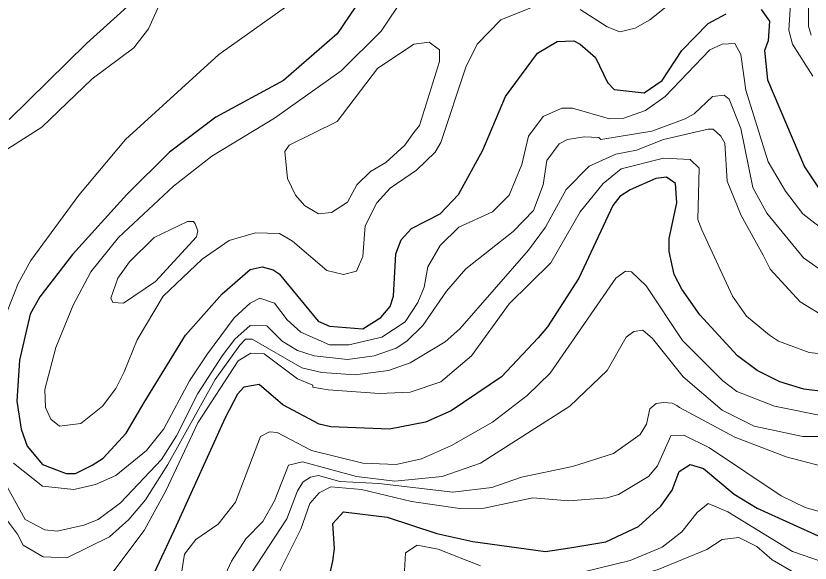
# Model space of a CAD drawing. Extents: x 423 to 448.8, y 7456.3 to 7484.
# Drawn here: x 438.033 to 438.993, y 7477.882 to 7478.543 of the extents above; entities that cross this region are included whole.
import ezdxf

# ---------------------------------------------------------------- set-up
doc = ezdxf.new("R2010")
doc.units = 0
doc.header["$LTSCALE"] = 0.032
doc.layers.add('1', color=7, linetype='Continuous', lineweight=25)
doc.layers.add('2', color=7, linetype='Continuous', lineweight=13)

msp = doc.modelspace()

# ---------------------------------------------------------------- linework, layer by layer
at = {"layer": '1'}
for points in [[(438.4739, 7478.5995), (438.4213, 7478.5214), (438.3563, 7478.4652), (438.2743, 7478.4208), (438.2186, 7478.3783), (438.1668, 7478.3272), (438.1011, 7478.2545), (438.0616, 7478.2035), (438.05, 7478.1826), (438.0369, 7478.1269), (438.0338, 7478.0774), (438.0392, 7478.0434), (438.0462, 7478.0232), (438.0647, 7478.0008), (438.0934, 7477.99), (438.1049, 7477.99), (438.125, 7478.0001), (438.1382, 7478.0086), (438.166, 7478.0387), (438.1877, 7478.0759), (438.238, 7478.1571), (438.2821, 7478.2073), (438.3161, 7478.2367), (438.3306, 7478.2397), (438.344, 7478.236), (438.3509, 7478.2313), (438.3981, 7478.1741), (438.412, 7478.1679), (438.4522, 7478.1648), (438.4739, 7478.1787), (438.4855, 7478.1919), (438.4894, 7478.2043), (438.4924, 7478.2553), (438.4986, 7478.2723), (438.511, 7478.2863), (438.5458, 7478.304), (438.5682, 7478.3272), (438.5976, 7478.3806), (438.6247, 7478.4456), (438.6634, 7478.4981), (438.6874, 7478.5121), (438.7074, 7478.5129), (438.7152, 7478.509), (438.7338, 7478.4927), (438.7484, 7478.4626), (438.7562, 7478.4541), (438.7925, 7478.4502), (438.8142, 7478.4649), (438.8382, 7478.5013), (438.8699, 7478.5338), (438.8916, 7478.5454)], [(438.0245, 7478.4177), (438.1181, 7478.5098), (438.1676, 7478.5546)], [(438.9341, 7478.5508), (438.9441, 7478.5368), (438.9426, 7478.5129), (438.938, 7478.5013), (438.9418, 7478.4657), (438.9867, 7478.3605), (439.0083, 7478.328)], [(439.0153, 7478.0882), (438.9859, 7478.0921), (438.9565, 7478.1006), (438.9294, 7478.1145), (438.9054, 7478.1323), (438.8598, 7478.1818), (438.8382, 7478.2128), (438.8289, 7478.2306), (438.8227, 7478.2584), (438.8227, 7478.2739), (438.832, 7478.3172), (438.8304, 7478.3404), (438.8196, 7478.3481), (438.8065, 7478.3466), (438.7755, 7478.3327), (438.7631, 7478.3249), (438.7546, 7478.3141), (438.7136, 7478.2259), (438.6757, 7478.1671), (438.6642, 7478.154), (438.62, 7478.1068), (438.559, 7478.0658), (438.528, 7478.0519), (438.4847, 7478.0434), (438.4136, 7478.0464), (438.3996, 7478.0495), (438.3555, 7478.0728), (438.3269, 7478.0975), (438.3083, 7478.0944), (438.3006, 7478.0859), (438.2859, 7478.0573), (438.2264, 7477.9266), (438.197, 7477.864)], [(438.4128, 7477.8701), (438.4159, 7477.8841), (438.4182, 7477.8995), (438.4159, 7477.9297), (438.429, 7477.9436), (438.4816, 7477.9374), (438.542, 7477.9173), (438.5853, 7477.908), (438.6734, 7477.8957), (438.7028, 7477.9003), (438.7462, 7477.9073), (438.7856, 7477.9258), (438.8127, 7477.9505), (438.8266, 7477.9699), (438.8351, 7477.9923), (438.8482, 7478.0008), (438.8645, 7477.9962), (438.9016, 7477.9652), (438.9294, 7477.9482), (439.0076, 7477.9127)]]:
    msp.add_lwpolyline(points, dxfattribs=at)
at = {"layer": '2'}
for points in [[(438.5303, 7478.608), (438.4746, 7478.5245), (438.4259, 7478.4765), (438.3455, 7478.4193), (438.2697, 7478.3736), (438.2233, 7478.3373), (438.1568, 7478.2754), (438.1235, 7478.2337), (438.1018, 7478.1934), (438.081, 7478.1424), (438.0678, 7478.0914), (438.0686, 7478.0697), (438.0748, 7478.0558), (438.0856, 7478.0472), (438.1111, 7478.0503), (438.1374, 7478.0712), (438.1537, 7478.0929), (438.1637, 7478.113), (438.1792, 7478.1516), (438.2109, 7478.2043), (438.2581, 7478.2491), (438.2906, 7478.2715), (438.3223, 7478.2808), (438.3517, 7478.2801), (438.3672, 7478.2708), (438.4089, 7478.2352), (438.429, 7478.2306), (438.4445, 7478.2344), (438.4522, 7478.2522), (438.4553, 7478.2893), (438.4692, 7478.3172), (438.4855, 7478.335), (438.5172, 7478.3566), (438.5396, 7478.3783), (438.5466, 7478.3899), (438.5767, 7478.4812), (438.5907, 7478.509), (438.6193, 7478.5384), (438.6564, 7478.5531)], [(438.3865, 7478.5739), (438.2782, 7478.4966), (438.1653, 7478.3938), (438.1088, 7478.3265), (438.0508, 7478.2476), (438.0353, 7478.2197), (438.0222, 7478.1857)], [(438.7152, 7478.5508), (438.7477, 7478.5299), (438.7632, 7478.5237), (438.7817, 7478.5283), (438.7995, 7478.5384), (438.8474, 7478.5771)], [(437.9371, 7478.328), (438.064, 7478.4084), (438.125, 7478.4672), (438.1753, 7478.5043), (438.1931, 7478.5276), (438.2094, 7478.5647)], [(438.9913, 7478.5701), (438.9913, 7478.5307), (438.9944, 7478.5198)], [(438.9697, 7478.5577), (438.9674, 7478.526)], [(438.9674, 7478.526), (438.972, 7478.509), (438.9967, 7478.4703)], [(438.5265, 7478.2151), (438.5311, 7478.2399), (438.5458, 7478.2654), (438.5683, 7478.2878), (438.6092, 7478.3064), (438.6293, 7478.3265), (438.6448, 7478.3636), (438.6525, 7478.3976), (438.6704, 7478.4216), (438.6928, 7478.4317), (438.7059, 7478.4317), (438.7508, 7478.4185), (438.7678, 7478.4193), (438.7941, 7478.4286), (438.8181, 7478.4455), (438.8722, 7478.502), (438.8869, 7478.509), (438.9024, 7478.5098), (438.9093, 7478.4966), (438.9155, 7478.4533), (438.9426, 7478.3667), (438.9635, 7478.3311), (438.9844, 7478.304), (439.0153, 7478.2801)], [(438.0005, 7478.0125), (438.0438, 7477.9343), (438.0678, 7477.9219), (438.0825, 7477.9204), (438.115, 7477.9274), (438.132, 7477.9343), (438.1591, 7477.9544), (438.2086, 7478.007), (438.2271, 7478.0357), (438.2526, 7478.0867), (438.2821, 7478.1323), (438.2975, 7478.1524), (438.3161, 7478.1687), (438.3362, 7478.1686), (438.3548, 7478.1501), (438.3733, 7478.1385), (438.3935, 7478.1323), (438.4337, 7478.1277), (438.4662, 7478.1323), (438.4925, 7478.1416), (438.5056, 7478.1501), (438.5249, 7478.1687), (438.5535, 7478.2105), (438.5767, 7478.2375), (438.634, 7478.2824), (438.6587, 7478.3079), (438.6703, 7478.3389), (438.6749, 7478.3682), (438.6897, 7478.3883), (438.6997, 7478.3937), (438.7199, 7478.3968), (438.7376, 7478.3961), (438.74, 7478.3937), (438.8018, 7478.4038), (438.8421, 7478.4185), (438.8529, 7478.4247), (438.8753, 7478.4456), (438.8892, 7478.4471), (438.8954, 7478.4425)], [(438.8954, 7478.4425), (438.9093, 7478.4069), (438.924, 7478.3358), (438.941, 7478.3048), (438.9851, 7478.2506), (439.0138, 7478.2306)], [(438.004, 7477.9571), (438.0345, 7477.9165), (438.0415, 7477.9034), (438.0655, 7477.8894), (438.0941, 7477.8879), (438.1459, 7477.9134), (438.1691, 7477.9343), (438.1894, 7477.9583), (438.2164, 7478.0007), (438.2735, 7478.1038), (438.3034, 7478.1453), (438.3103, 7478.1522), (438.3183, 7478.1522), (438.3787, 7478.1176), (438.4027, 7478.1122), (438.443, 7478.1091), (438.4832, 7478.1145), (438.5095, 7478.1238), (438.552, 7478.1493), (438.5698, 7478.1648), (438.6525, 7478.26), (438.6734, 7478.2878), (438.6982, 7478.3334), (438.726, 7478.3613), (438.7585, 7478.376), (438.7833, 7478.3806), (438.8158, 7478.3937), (438.8699, 7478.4061), (438.8761, 7478.4061), (438.8853, 7478.3976), (438.89, 7478.3891), (438.8931, 7478.3435), (438.9101, 7478.3017), (438.9364, 7478.2538), (438.9449, 7478.2368), (438.9812, 7478.1973), (439.0122, 7478.1787)], [(438.8591, 7478.359), (438.8482, 7478.3697), (438.8158, 7478.3713), (438.7647, 7478.3582), (438.743, 7478.3404), (438.7152, 7478.3064), (438.6796, 7478.2445), (438.6293, 7478.195), (438.5837, 7478.1323), (438.5466, 7478.1006), (438.5095, 7478.0883), (438.4723, 7478.0867), (438.4105, 7478.0913), (438.3919, 7478.0944), (438.3919, 7478.0967), (438.3733, 7478.1045), (438.3331, 7478.1347), (438.3169, 7478.1354), (438.3014, 7478.1261), (438.2526, 7478.0511), (438.214, 7477.9691), (438.1877, 7477.9212), (438.1088, 7477.816)], [(439.0292, 7478.1323), (438.9921, 7478.1362), (438.955, 7478.1501), (438.9441, 7478.1571), (438.9163, 7478.1803), (438.8993, 7478.2043), (438.8622, 7478.2847), (438.8575, 7478.2971), (438.8591, 7478.359)], [(438.2295, 7477.8469), (438.2364, 7477.8926), (438.2503, 7477.9103), (438.2774, 7477.9289), (438.2983, 7477.9552), (438.3285, 7478.0349), (438.3393, 7478.0403), (438.3486, 7478.0395), (438.3904, 7478.0178), (438.4522, 7478.0024), (438.4925, 7478.0008), (438.5234, 7478.0078), (438.5597, 7478.024), (438.6092, 7478.0519), (438.651, 7478.0844), (438.6788, 7478.1114), (438.7585, 7478.2259), (438.7701, 7478.2344), (438.7771, 7478.2337), (438.7948, 7478.2167), (438.839, 7478.1509), (438.8877, 7478.1022), (438.9047, 7478.089), (438.9503, 7478.0712), (439.0122, 7478.0588)], [(438.0299, 7478.0024), (438.0647, 7477.9745), (438.1026, 7477.9707), (438.1289, 7477.9769), (438.1536, 7477.9877), (438.1908, 7478.0178), (438.2117, 7478.0441), (438.2426, 7478.1022), (438.2643, 7478.1347), (438.2968, 7478.178), (438.3161, 7478.1957), (438.3277, 7478.2019), (438.3455, 7478.1957), (438.3609, 7478.1756), (438.3772, 7478.161), (438.412, 7478.1455), (438.4352, 7478.1455), (438.4754, 7478.1548), (438.5033, 7478.1733), (438.5187, 7478.1965), (438.5265, 7478.2151)], [(438.272, 7477.8377), (438.2936, 7477.8841), (438.3107, 7477.9111), (438.3315, 7477.932), (438.3455, 7477.9568), (438.3625, 7478), (438.3795, 7478.0039), (438.4445, 7477.9862), (438.4909, 7477.9807), (438.5481, 7477.9862), (438.5946, 7478.0024), (438.7028, 7478.0712), (438.7477, 7478.1146), (438.7709, 7478.1547), (438.7802, 7478.1617), (438.791, 7478.1633), (438.8026, 7478.1532), (438.8397, 7478.1068), (438.8869, 7478.0666), (438.9256, 7478.0472), (438.9844, 7478.0349), (439.0648, 7478.0349)], [(439.0261, 7477.9939), (438.9643, 7478.0101), (438.9024, 7478.0341), (438.8355, 7478.0696), (438.832, 7478.072), (438.8263, 7478.0749), (438.8158, 7478.0759), (438.8072, 7478.0745), (438.8071, 7478.0746), (438.7995, 7478.0681), (438.7956, 7478.0496), (438.7879, 7478.0372), (438.7554, 7478.014), (438.7059, 7477.9985), (438.6441, 7477.9854), (438.6085, 7477.973), (438.5613, 7477.9676), (438.4716, 7477.9781), (438.4243, 7477.9803), (438.3988, 7477.9877), (438.3888, 7477.9854), (438.3803, 7477.98), (438.3733, 7477.9691), (438.3602, 7477.9351), (438.3169, 7477.8686)], [(438.5992, 7477.9482), (438.658, 7477.9606), (438.7013, 7477.9568), (438.7477, 7477.9606), (438.7616, 7477.9645), (438.798, 7477.9862), (438.8088, 7477.9993), (438.825, 7478.0357), (438.8405, 7478.0364), (438.8715, 7478.0209), (438.9581, 7477.9629), (438.9875, 7477.949), (439.0029, 7477.9444)], [(437.9804, 7477.601), (438.0392, 7477.5862), (438.0415, 7477.5886), (438.0686, 7477.5901), (438.0825, 7477.5955), (438.1622, 7477.669), (438.2929, 7477.7642), (438.3037, 7477.775), (438.3378, 7477.8361), (438.3486, 7477.8655), (438.3772, 7477.9227), (438.388, 7477.9537), (438.3996, 7477.9668), (438.4136, 7477.9737), (438.4507, 7477.9707), (438.511, 7477.956), (438.5698, 7477.9475), (438.5992, 7477.9482)], [(439.02, 7477.8794), (438.972, 7477.8956), (438.8939, 7477.9436), (438.8699, 7477.9537), (438.8567, 7477.9428), (438.8382, 7477.9196), (438.8142, 7477.9011), (438.7755, 7477.8848), (438.6997, 7477.8662)], [(438.5358, 7477.8453), (438.5358, 7477.85), (438.545, 7477.8647), (438.5543, 7477.8678), (438.5628, 7477.8678), (438.6162, 7477.8508), (438.7183, 7477.8508), (438.7477, 7477.8562), (438.8096, 7477.874), (438.8684, 7477.898), (438.8869, 7477.9104), (438.907, 7477.9126), (438.9287, 7477.9018), (438.9472, 7477.8856), (438.9705, 7477.8724), (439.0014, 7477.8593)], [(438.5946, 7477.8786), (438.5435, 7477.8987), (438.518, 7477.9034), (438.504, 7477.8941), (438.5025, 7477.8724)]]:
    msp.add_lwpolyline(points, dxfattribs=at)
for points in [[(438.5141, 7478.4023), (438.521, 7478.4108), (438.5451, 7478.4881), (438.5451, 7478.5022), (438.5326, 7478.5113), (438.5141, 7478.509), (438.47, 7478.4796), (438.4213, 7478.4154), (438.3633, 7478.3868), (438.3579, 7478.3791), (438.361, 7478.3466), (438.371, 7478.3265), (438.3818, 7478.3141), (438.3988, 7478.304), (438.4143, 7478.3056), (438.4337, 7478.318), (438.4452, 7478.3389), (438.4615, 7478.3551), (438.4801, 7478.3659), (438.5032, 7478.3868)], [(438.2, 7478.2754), (438.2403, 7478.2947), (438.2473, 7478.2947), (438.2496, 7478.2917), (438.2527, 7478.2832), (438.2511, 7478.2762), (438.2016, 7478.222), (438.163, 7478.1957), (438.1498, 7478.1965), (438.1475, 7478.2019), (438.156, 7478.2259), (438.1699, 7478.246)]]:
    msp.add_lwpolyline(points, close=True, dxfattribs=at)

doc.saveas('drawing.dxf')
